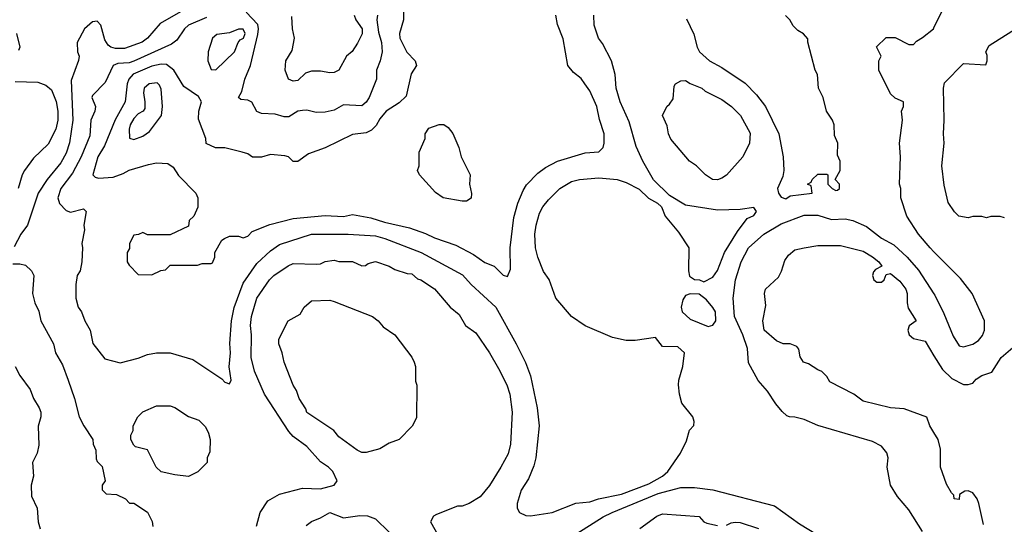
# Model space of a CAD drawing. Header units: inches. Extents: x 1793389 to 1900389, y 320802 to 470796.
# Tile 541 of 656: x 1855990 to 1860309, y 407659 to 409870. Entities that reach past the tile are written whole.
import ezdxf

# ---------------------------------------------------------------- set-up
doc = ezdxf.new("R2010")
doc.units = ezdxf.units.IN
doc.header["$MEASUREMENT"] = 0
doc.layers.add('B8450', color=7, linetype='Continuous')
doc.layers.add('B8460', color=7, linetype='Continuous')

msp = doc.modelspace()

# ---------------------------------------------------------------- linework, layer by layer
at = {"layer": 'B8450', "color": 2}
for points, elevation in [([(1857674.4, 409950), (1857674, 409870), (1857656.3, 409810), (1857658, 409790), (1857687.9, 409727.9), (1857724.7, 409690), (1857731, 409670), (1857707.3, 409632.7), (1857684.5, 409535.5), (1857653.7, 409506.3), (1857598, 409470), (1857570, 409435.3), (1857553.7, 409406.3), (1857533.2, 409386.8), (1857510, 409375.1), (1857450, 409366.6), (1857330, 409309.2), (1857256.9, 409283.1), (1857210, 409248.7), (1857190, 409248.7), (1857168.9, 409268.9), (1857153.6, 409273.6), (1857090, 409279), (1857050, 409268), (1857011.6, 409268.4), (1856990, 409282), (1856966, 409290), (1856890, 409308.7), (1856848.7, 409308.7), (1856807.3, 409327.3), (1856806, 409350), (1856774.6, 409434.6), (1856775.3, 409470), (1856788, 409510), (1856774, 409534), (1856710, 409577.2), (1856666.6, 409650), (1856633.9, 409673.9), (1856610, 409676.3), (1856570, 409666.3), (1856488.3, 409631.7), (1856468.4, 409610), (1856461.6, 409590), (1856452.7, 409510), (1856409.1, 409430.9), (1856362, 409318), (1856332.7, 409270), (1856311.3, 409190), (1856320.7, 409180.7), (1856335.3, 409175.3), (1856399.5, 409180.5), (1856444.1, 409195.9), (1856470, 409210.7), (1856555.3, 409235.3), (1856590, 409242.8), (1856639.8, 409239.8), (1856663.6, 409223.6), (1856687.1, 409187.1), (1856762, 409110), (1856772, 409090), (1856771.6, 409048.4), (1856754, 409010), (1856734, 408990), (1856730, 408966), (1856650, 408928), (1856550, 408928), (1856530, 408938), (1856511.6, 408928.4), (1856490, 408926), (1856472, 408890), (1856471.6, 408868.4), (1856462, 408850), (1856462, 408810), (1856470, 408794), (1856510, 408754), (1856570, 408752), (1856608.4, 408771.6), (1856630, 408774), (1856650, 408794), (1856770, 408794), (1856790, 408802), (1856830, 408802), (1856835.3, 408804.7), (1856846, 408830), (1856846, 408850), (1856876.4, 408903.6), (1856888.4, 408911.6), (1856910, 408922), (1856950, 408922), (1856970, 408914), (1856990, 408922), (1857010, 408942), (1857086.8, 408973.2), (1857190, 408999.3), (1857330, 409013), (1857410, 409008), (1857450, 409016.3), (1857530, 409002.4), (1857590, 408983.1), (1857699, 408959), (1857770, 408934), (1857810, 408914), (1857902.5, 408882.5), (1857981.1, 408841.1), (1858030, 408806.8), (1858070.7, 408790.7), (1858110, 408751.3), (1858130, 408744.7), (1858143.1, 408776.9), (1858141.2, 408870), (1858156.6, 409003.4), (1858174.2, 409065.8), (1858198, 409122), (1858213.4, 409146.6), (1858262, 409198), (1858296.6, 409223.4), (1858349.5, 409250.5), (1858470, 409287.7), (1858530, 409291.3), (1858548.7, 409310), (1858554, 409330), (1858553.2, 409370), (1858532.5, 409432.5), (1858521.2, 409490), (1858490, 409558), (1858468.7, 409590), (1858452.1, 409612.1), (1858418.6, 409638.6), (1858394, 409670), (1858373.6, 409786.4), (1858349.2, 409850), (1858341.2, 409890)], 282), ([(1856694.7, 409905.3), (1856606.6, 409853.4), (1856550.7, 409790), (1856527.3, 409772.7), (1856450, 409743.6), (1856410, 409743.6), (1856389.7, 409749.7), (1856378.3, 409758.3), (1856362.8, 409782.8), (1856346.6, 409846.6), (1856330, 409864), (1856310, 409861.2), (1856274.8, 409830), (1856242.8, 409770), (1856244, 409730), (1856250.6, 409710), (1856247.9, 409692.1), (1856215.3, 409604.7), (1856222.6, 409430), (1856208.7, 409331.3), (1856194.1, 409285.9), (1856170, 409242.7), (1856110.4, 409170), (1856070.4, 409110), (1856024, 408970), (1855994.8, 408930), (1855965.5, 408874.5)], 274), ([(1856810, 409879.8), (1856730, 409847), (1856713, 409830), (1856679.3, 409780.7), (1856656.4, 409763.6), (1856490, 409688.3), (1856470, 409681.1), (1856421.1, 409678.9), (1856400.7, 409670), (1856364.7, 409595.3), (1856310, 409538), (1856306.8, 409530), (1856322.8, 409490), (1856319.1, 409470), (1856302, 409430), (1856298, 409362), (1856260.3, 409270), (1856221.5, 409198.5), (1856170.5, 409130), (1856157.3, 409090), (1856164.5, 409064.5), (1856193.7, 409033.7), (1856212.5, 409027.5), (1856270, 409041), (1856281, 409030), (1856270.8, 408970), (1856274.8, 408950), (1856262.8, 408890), (1856266, 408870), (1856262.8, 408810), (1856254.8, 408770), (1856242.8, 408750), (1856236, 408710), (1856236, 408650), (1856246, 408610), (1856261, 408590), (1856276, 408550), (1856298.8, 408510), (1856310.9, 408450.9), (1856364, 408384), (1856430, 408366), (1856510, 408386.8), (1856550, 408402.8), (1856590, 408410.8), (1856650, 408411), (1856750, 408381), (1856876, 408296), (1856890, 408282), (1856910, 408274), (1856918, 408290), (1856909.2, 408349.2), (1856914.5, 408410), (1856911.9, 408451.9), (1856918.4, 408550), (1856931.4, 408608.6), (1856970, 408716), (1857030, 408802), (1857090, 408858), (1857130, 408885.5), (1857269.7, 408930.3), (1857430, 408930.3), (1857550, 408923.1), (1857591.6, 408911.6), (1857751, 408850), (1857932.1, 408752.1), (1857970.4, 408710.4), (1858078.8, 408610), (1858168, 408450), (1858208.5, 408368.5), (1858230.5, 408310), (1858259.3, 408170), (1858267.7, 408090), (1858253.4, 407950), (1858244.5, 407915.5), (1858221.4, 407858.6), (1858190, 407808), (1858171.3, 407750), (1858171.3, 407730), (1858182, 407710), (1858210, 407698), (1858230, 407696), (1858326, 407710), (1858428.9, 407751.1), (1858490, 407758), (1858529, 407771), (1858630, 407790.5), (1858750, 407835.8), (1858809.2, 407870), (1858833.2, 407890), (1858888, 407970), (1858914.6, 408025.4), (1858928.4, 408071.6), (1858947.3, 408092.7), (1858948, 408110), (1858942, 408130), (1858894, 408190), (1858884, 408230), (1858879, 408270), (1858881.2, 408290), (1858899, 408350), (1858906, 408410), (1858876.4, 408436.4), (1858810, 408438), (1858778, 408478), (1858690, 408464), (1858650, 408464), (1858590, 408477.2), (1858470, 408529), (1858410, 408569), (1858341.2, 408650), (1858312.3, 408732.3), (1858286.8, 408766.8), (1858262.7, 408830), (1858252.7, 408870), (1858249.4, 408930), (1858255.1, 408970), (1858270, 409022), (1858285.2, 409050), (1858310, 409081), (1858359, 409130), (1858410, 409162), (1858446, 409170), (1858530, 409177.3), (1858610, 409170.6), (1858650, 409157.3), (1858707.1, 409127.1), (1858748.1, 409088.1), (1858787.1, 409067.1), (1858804.7, 409050), (1858821, 409010), (1858879.8, 408939.8), (1858924.7, 408870), (1858922.8, 408770), (1858927.1, 408747.1), (1858950, 408731.3), (1858971.1, 408731.1), (1858990, 408722), (1859030, 408742), (1859050, 408772), (1859080.9, 408850), (1859138, 408942), (1859180.9, 408999.1), (1859210, 409012), (1859222, 409030), (1859210, 409048), (1859150, 409039), (1859050, 409035.1), (1858910, 409057.2), (1858840.2, 409100.2), (1858769.3, 409169.3), (1858722.7, 409250), (1858694.2, 409314.2), (1858662.5, 409422.5), (1858623.7, 409510), (1858606.6, 409570), (1858601.2, 409630), (1858585.2, 409690), (1858546.3, 409766.3), (1858529, 409790), (1858510, 409846), (1858508.7, 409890)], 278), ([(1857559.1, 409890), (1857556.3, 409870), (1857564.1, 409815.9), (1857576.4, 409770), (1857579.3, 409730), (1857570.5, 409689.5), (1857554.8, 409650), (1857554.8, 409610), (1857522.8, 409530), (1857510, 409509), (1857490, 409493.2), (1857410, 409497.2), (1857370, 409474), (1857330, 409465.2), (1857290, 409464), (1857250, 409474), (1857230, 409473.2), (1857210, 409469.2), (1857170, 409445.2), (1857150, 409445.2), (1857110, 409456), (1857050, 409459), (1857030, 409468), (1857008.7, 409508.7), (1856990, 409518), (1856960.4, 409520.4), (1856949, 409530), (1856964.7, 409555.3), (1856977.2, 409610), (1857002.7, 409670), (1857034, 409806), (1857037.6, 409830), (1857034.5, 409850), (1856983.9, 409903.9)], 278), ([(1857457.3, 409890), (1857464.7, 409870), (1857492.7, 409830), (1857492.1, 409807.9), (1857472.3, 409767.7), (1857448.3, 409731.7), (1857424, 409710), (1857390, 409649), (1857370, 409639), (1857350, 409637.2), (1857310, 409645.2), (1857270, 409645.2), (1857244, 409636), (1857210, 409604), (1857190, 409601.2), (1857169.3, 409610), (1857154, 409650), (1857158, 409690), (1857184.7, 409735.3), (1857195.1, 409790), (1857186, 409830), (1857184, 409884)], 274), ([(1858914.4, 409874.4), (1858946.4, 409806.4), (1858961, 409750), (1858971, 409730), (1859014.8, 409690), (1859070, 409660.5), (1859172, 409592), (1859221.7, 409541.7), (1859260.5, 409490), (1859319.1, 409370), (1859338.8, 409270), (1859341, 409210), (1859336.9, 409183.1), (1859314, 409130), (1859318, 409110), (1859330, 409092), (1859350, 409086), (1859370, 409098), (1859466, 409110), (1859462, 409142), (1859446, 409150), (1859462, 409158), (1859466, 409170), (1859490, 409194), (1859530, 409194), (1859534, 409190), (1859534, 409150), (1859554, 409130), (1859570, 409122), (1859576.4, 409123.6), (1859586, 409130), (1859586, 409150), (1859566, 409170), (1859588, 409210), (1859588, 409250), (1859576.4, 409276.4), (1859578, 409330), (1859563.1, 409363.1), (1859562, 409410), (1859555.3, 409430), (1859529.3, 409469.3), (1859514, 409530), (1859494, 409570), (1859488.7, 409630), (1859479, 409650), (1859447.3, 409772.7), (1859447.3, 409787.3), (1859428.4, 409808.4), (1859403.1, 409823.1), (1859383.1, 409843.1), (1859368, 409870), (1859349.1, 409889.1)], 278), ([(1860000, 408852.7), (1859982.7, 408870), (1859932.7, 408930), (1859881.2, 409010), (1859854, 409090), (1859854, 409130), (1859849, 409150), (1859853.2, 409270), (1859848.9, 409328.9), (1859862, 409430), (1859858, 409470), (1859866, 409490), (1859866, 409510), (1859830, 409526), (1859810, 409546), (1859758, 409650), (1859758, 409690), (1859768, 409710), (1859748, 409752), (1859790, 409792), (1859830, 409792), (1859890, 409762), (1859910, 409762), (1859923.1, 409776.9), (1859950, 409792), (1859998, 409830), (1860000, 409834.3)], 274), ([(1855975.5, 409810), (1855990.8, 409750), (1855984.5, 409735.5)], 270), ([(1855970, 409599.5), (1856070, 409596.4), (1856104.2, 409584.2), (1856130, 409562.8), (1856150, 409512), (1856157, 409470), (1856157.6, 409430), (1856148, 409390), (1856115.6, 409324.4), (1856050, 409264), (1856010.5, 409209.5), (1856000.7, 409190), (1855984, 409130)], 270), ([(1859950, 407628), (1859890, 407722), (1859840.2, 407780.2), (1859809, 407830), (1859795.3, 407910), (1859799, 407950), (1859792.9, 407972.9), (1859770, 408002), (1859730, 408021.2), (1859490, 408092.7), (1859430, 408119), (1859390, 408129), (1859366, 408130), (1859354.6, 408134.6), (1859333.6, 408153.6), (1859306.3, 408186.3), (1859270, 408242), (1859229.4, 408289.4), (1859186.3, 408366.3), (1859182, 408430), (1859161.2, 408490), (1859124.7, 408570), (1859118.7, 408650), (1859129.7, 408730.3), (1859154.5, 408810), (1859187, 408870), (1859253.2, 408930), (1859330, 408975.8), (1859430, 409014), (1859490, 409014), (1859550, 408995.3), (1859610, 408998.4), (1859644.7, 408990), (1859703.4, 408963.4), (1859770, 408913), (1859823.4, 408883.4), (1859883, 408830), (1859932.9, 408772.9), (1860000, 408668.6)], 274), ([(1860000, 408060.8), (1859982, 408090), (1859968.4, 408128.4), (1859870, 408165.2), (1859810, 408169.4), (1859690, 408199), (1859648, 408230), (1859542.7, 408282.7), (1859530, 408306), (1859508.4, 408328.4), (1859490, 408335.3), (1859450, 408362.7), (1859428, 408370), (1859412.7, 408392.7), (1859407, 408427), (1859398.3, 408438.3), (1859370, 408449.6), (1859338, 408450), (1859310, 408462.7), (1859255.3, 408510), (1859249.4, 408550.6), (1859262, 408618), (1859257.2, 408670), (1859261.2, 408690), (1859318, 408742), (1859332, 408768), (1859345.6, 408814.4), (1859362, 408838), (1859390, 408862), (1859430, 408871.3), (1859490, 408881), (1859590, 408881), (1859690, 408856), (1859730, 408831), (1859758, 408810), (1859772, 408790), (1859744, 408776), (1859734.8, 408765.2), (1859730.8, 408750), (1859736, 408730), (1859750, 408720.7), (1859770, 408720.7), (1859781.2, 408730), (1859790, 408754), (1859810, 408758), (1859850, 408724.7), (1859876, 408690), (1859882.8, 408670), (1859882, 408630), (1859886.4, 408606.4), (1859922, 408550), (1859890.6, 408529.4), (1859884.9, 408510), (1859890.7, 408490), (1859910, 408473.4), (1859961, 408461), (1860000, 408397.1)], 270), ([(1855960.2, 408799.8), (1855990, 408801), (1856015.3, 408795.3), (1856042, 408770), (1856051.3, 408750), (1856046, 408670), (1856056, 408630), (1856073.7, 408593.7), (1856082.8, 408550), (1856138.8, 408450), (1856146.8, 408410), (1856177.5, 408357.5), (1856202.8, 408290), (1856230.6, 408210.6), (1856251.3, 408130), (1856271, 408090), (1856311.3, 408030), (1856312, 408010), (1856323.6, 407983.6), (1856325.4, 407945.4), (1856330, 407934), (1856352, 407912), (1856364.7, 407850), (1856352, 407830), (1856352, 407810), (1856370, 407792), (1856414, 407790), (1856454, 407770), (1856472, 407752), (1856490.9, 407750.9), (1856550, 407712), (1856571.1, 407671.1), (1856574, 407650)], 274), ([(1857029.1, 407650.9), (1857044, 407710), (1857078, 407762), (1857129.4, 407790.6), (1857230, 407817.3), (1857310, 407814), (1857369.1, 407830.9), (1857382, 407850), (1857364, 407890), (1857344, 407910), (1857310, 407933.2), (1857250, 407999.3), (1857190, 408043.7), (1857170, 408066), (1857063.6, 408230), (1857019.5, 408330), (1857005.1, 408390), (1857006.6, 408490), (1857002, 408530), (1857007.3, 408570), (1857029.4, 408650), (1857086, 408730), (1857105.2, 408750), (1857167.7, 408792.3), (1857190, 408802), (1857290, 408798.8), (1857310, 408801), (1857330, 408810.8), (1857370, 408816), (1857390, 408811.3), (1857450, 408811.3), (1857490, 408792), (1857507.3, 408792.7), (1857518, 408802), (1857550, 408810.7), (1857610, 408791), (1857635.3, 408775.3), (1857690, 408758), (1857710, 408756), (1857734.8, 408734.8), (1857750, 408730.8), (1857810, 408691.3), (1857878, 408610), (1857918, 408578), (1857944.7, 408530), (1857990, 408498), (1858051, 408410), (1858090, 408342), (1858126.8, 408270), (1858139.1, 408230), (1858150.7, 408150), (1858142, 408010), (1858132.5, 407967.5), (1858101, 407910), (1858050, 407828.7), (1858010, 407779), (1857962, 407750), (1857930, 407739), (1857910, 407739), (1857818, 407702), (1857805.4, 407694.6), (1857792, 407670), (1857850, 407566)], 274), ([(1855970.6, 408350.6), (1855990.7, 408310.7), (1856036, 408250), (1856051, 408210), (1856076, 408170), (1856082.8, 408150), (1856082.8, 408130), (1856070.7, 408089.3), (1856073.7, 408006.3), (1856066.8, 407970), (1856046.8, 407930), (1856051, 407870), (1856041, 407830), (1856042, 407782), (1856066.8, 407730), (1856071, 407670), (1856079.8, 407639.8)], 270), ([(1858390, 407590.6), (1858548.7, 407691.3), (1858588.7, 407711.3), (1858790, 407794.6), (1858890, 407820.4), (1858950, 407820.4), (1859030, 407810.4), (1859299.9, 407739.9), (1859410, 407660.4), (1859626.8, 407530)], 274), ([(1857246.8, 407653.2), (1857270, 407670.8), (1857310, 407686.8), (1857350, 407710.7), (1857410, 407688), (1857482.5, 407697.5), (1857515.5, 407695.5), (1857550, 407682.8), (1857610, 407624)], 270), ([(1858710, 407640.3), (1858785.1, 407694.9), (1858810, 407704.9), (1858970, 407693), (1858990.7, 407670), (1859003.6, 407663.6), (1859050, 407654)], 270), ([(1859090, 407654.9), (1859110, 407665.7), (1859128.5, 407668.5), (1859150, 407666.7), (1859230, 407640.3)], 270)]:
    msp.add_lwpolyline(points, dxfattribs=dict(at, elevation=elevation))
for points, elevation in [([(1856970, 409829), (1856950, 409828.7), (1856910, 409812.7), (1856854.4, 409805.6), (1856836, 409790), (1856817.3, 409730), (1856814.8, 409690), (1856830, 409652), (1856850, 409651.3), (1856932, 409730), (1856948.9, 409771.1), (1856957.2, 409782.8), (1856971.8, 409790), (1856978.4, 409810)], 282), ([(1856593.3, 409593.3), (1856558, 409590), (1856536.3, 409570), (1856532.7, 409550), (1856539.1, 409510), (1856538.5, 409481.5), (1856531.3, 409470), (1856510, 409458), (1856490, 409438), (1856474.9, 409410), (1856470.7, 409390.7), (1856471.6, 409351.6), (1856490, 409346), (1856530, 409360.7), (1856559.3, 409380.7), (1856612.3, 409450), (1856617, 409490), (1856610, 409566), (1856603.7, 409583.7)], 286), ([(1859050, 409169), (1859028, 409170), (1858998, 409190), (1858958, 409230), (1858928, 409250), (1858846.3, 409346.3), (1858835.3, 409370), (1858830, 409406), (1858808.7, 409450), (1858828, 409490), (1858840.4, 409499.6), (1858856.4, 409523.6), (1858860.4, 409579.6), (1858866, 409590), (1858890, 409602), (1858910, 409604.7), (1858931.1, 409591.1), (1858982, 409570), (1858996.9, 409556.9), (1859070, 409521), (1859111.3, 409490), (1859151, 409450), (1859193.7, 409373.7), (1859190.6, 409329.4), (1859161, 409270), (1859090, 409188.7), (1859070, 409175.3)], 274), ([(1857930, 409075.3), (1857848, 409090), (1857813.6, 409113.6), (1857744, 409190), (1857735.3, 409210), (1857742, 409230), (1857742, 409290), (1857768, 409350), (1857768, 409370), (1857784.7, 409395.3), (1857829.1, 409410.9), (1857850, 409410.8), (1857870, 409398), (1857890, 409372), (1857916, 409310), (1857926, 409270), (1857966, 409190), (1857962.8, 409150), (1857971.6, 409108.4), (1857970, 409088), (1857950, 409075.3)], 282), ([(1858930, 408668.7), (1858910, 408662), (1858898, 408642), (1858890.8, 408610), (1858896, 408590), (1858930, 408558), (1859010, 408526), (1859030, 408531.3), (1859044, 408550), (1859041.2, 408590), (1859030, 408608.7), (1859002, 408642), (1858970, 408668)], 278), ([(1857510, 407973.2), (1857490, 407974), (1857470, 407984), (1857390, 408042), (1857368, 408070), (1857250, 408148.7), (1857245.2, 408165.2), (1857215.3, 408210), (1857204.7, 408244.7), (1857189.3, 408269.3), (1857149.4, 408369.4), (1857141.2, 408410), (1857126, 408450), (1857126, 408470), (1857168, 408550), (1857220.4, 408579.6), (1857238, 408610), (1857270, 408638), (1857350, 408641), (1857370, 408636), (1857538, 408570), (1857562.8, 408550), (1857583.8, 408523.8), (1857634.8, 408490), (1857710, 408391), (1857720.5, 408370), (1857725.5, 408350), (1857726, 408286), (1857731.6, 408268.4), (1857730, 408126), (1857710.9, 408089.1), (1857654, 408030), (1857610, 408014), (1857570, 407989.2)], 270), ([(1856730, 407868.7), (1856670, 407875.3), (1856610, 407888.7), (1856588, 407910), (1856550, 407986), (1856498, 407998), (1856490, 408006), (1856478, 408030), (1856478, 408050), (1856488, 408070), (1856488, 408090), (1856508, 408130), (1856530, 408152), (1856590, 408178), (1856650, 408178), (1856670.9, 408170.9), (1856730, 408132), (1856775.3, 408115.3), (1856805.4, 408085.4), (1856818.8, 408058.8), (1856824.7, 408030), (1856823.6, 407976.4), (1856812, 407950), (1856812, 407930), (1856770.9, 407889.1)], 274)]:
    msp.add_lwpolyline(points, close=True, dxfattribs=dict(at, elevation=elevation))
at = {"layer": 'B8460', "color": 2}
for points, elevation in [([(1860000, 409834.3), (1860035.3, 409910), (1860058, 409930), (1860068.9, 409951.1), (1860088.9, 409971.1), (1860114.6, 409985.4), (1860122.5, 410000)], 274), ([(1860310, 409002), (1860290, 409008), (1860250, 409008), (1860230, 409002), (1860210, 409008), (1860170, 409008), (1860150, 409002), (1860109.1, 409009.1), (1860090, 409028), (1860062, 409070), (1860044.7, 409144.7), (1860034, 409230), (1860045.2, 409330), (1860041.2, 409370), (1860045.2, 409430), (1860041.2, 409570), (1860045.6, 409594.4), (1860130, 409678), (1860228, 409672), (1860234, 409690), (1860233.6, 409713.6), (1860228, 409730), (1860242, 409758), (1860370, 409838)], 270), ([(1860000, 408668.6), (1860003.4, 408663.4), (1860042.9, 408582.9), (1860083.7, 408483.7), (1860110, 408441), (1860130, 408436.3), (1860170, 408448), (1860195.4, 408464.6), (1860212.9, 408487.1), (1860222, 408510), (1860222, 408550), (1860167, 408670), (1860116.3, 408736.3), (1860000, 408852.7)], 274), ([(1860000, 408397.1), (1860036.8, 408336.8), (1860078, 408298), (1860130, 408271.3), (1860150, 408271.3), (1860170, 408278), (1860184.5, 408295.5), (1860210, 408310.8), (1860253.6, 408326.4), (1860295.3, 408390), (1860346.3, 408433.7)], 270), ([(1860218, 407658), (1860197.2, 407750), (1860189.2, 407770), (1860170, 407797.2), (1860150, 407805.2), (1860136, 407804), (1860112, 407790), (1860110, 407768), (1860088, 407770), (1860087.3, 407787.3), (1860076.4, 407796.4), (1860054.6, 407834.6), (1860028.7, 407910), (1860028.4, 407988.4), (1860019, 408030), (1860000, 408060.8)], 270)]:
    msp.add_lwpolyline(points, dxfattribs=dict(at, elevation=elevation))

doc.saveas('drawing.dxf')
